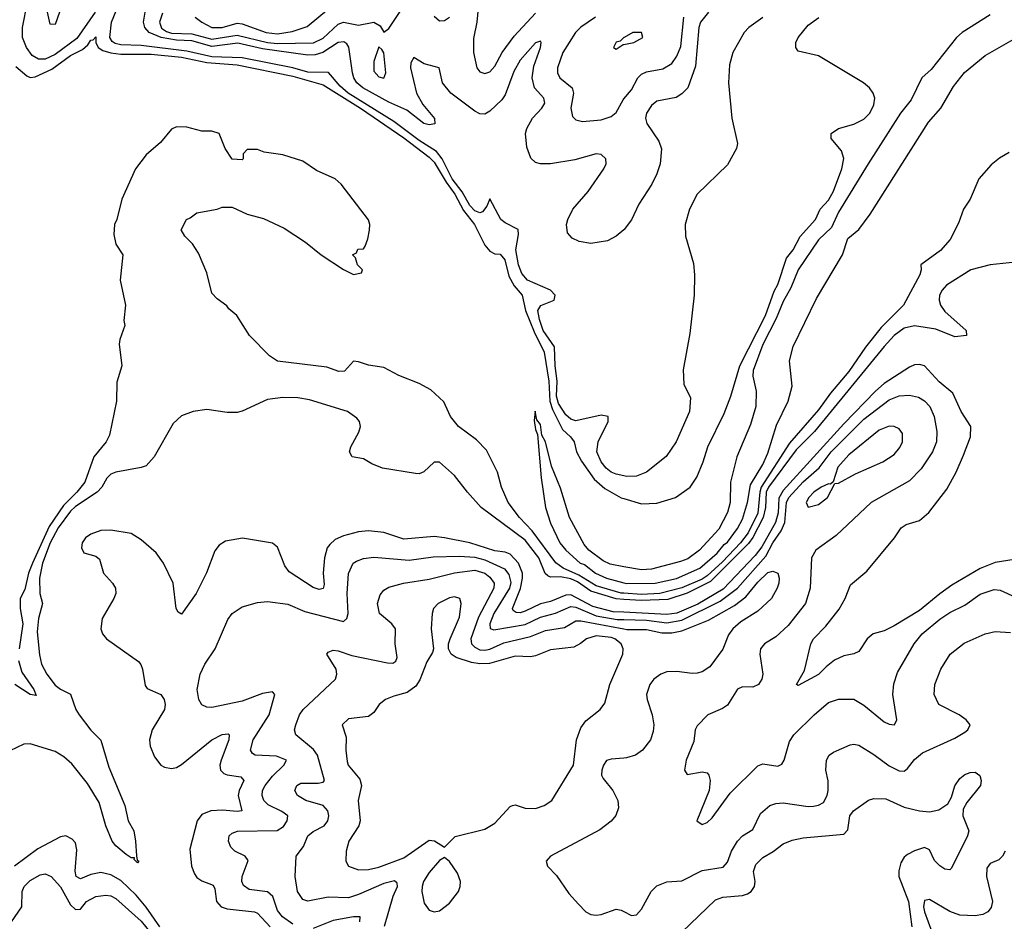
# Model space of a CAD drawing. Header units: inches. Extents: x 1603819 to 1745079, y 385938 to 533966.
# Tile 485 of 561: x 1627609 to 1631506, y 511852 to 515420. Entities that reach past the tile are written whole.
import ezdxf

# ---------------------------------------------------------------- set-up
doc = ezdxf.new("R2010")
doc.units = ezdxf.units.IN
doc.header["$MEASUREMENT"] = 0
doc.layers.add('B6521', color=7, linetype='Continuous')
doc.layers.add('B6531', color=7, linetype='Continuous')

msp = doc.modelspace()

# ---------------------------------------------------------------- linework, layer by layer
at = {"layer": 'B6521', "color": 5}
for points, elevation in [([(1628173.9, 515446.1), (1628163, 515410), (1628170, 515387.1), (1628190, 515373.4), (1628210, 515366.7), (1628290, 515364.6), (1628370, 515342.7), (1628470, 515359.5), (1628590, 515330.4), (1628630, 515326.6), (1628771.9, 515328.1), (1628810, 515347.7), (1628870, 515402.7), (1628890, 515410.1), (1628950, 515399.1), (1629010.8, 515410.8), (1629036.1, 515396.1), (1629050, 515370.7), (1629070, 515384.9), (1629170, 515537.5)], 340), ([(1627908.3, 515450), (1627834.7, 515345.3), (1627750, 515282.2), (1627710, 515264.6), (1627684, 515264), (1627658.2, 515278.2), (1627636, 515310), (1627620.2, 515350), (1627620.6, 515390), (1627640.1, 515490)], 280), ([(1630000, 513615), (1629970, 513621.1), (1629950, 513629.2), (1629930, 513645.1), (1629910, 513670.2), (1629892.8, 513710), (1629898.3, 513750), (1629938.5, 513830), (1629938, 513850), (1629910, 513855.7), (1629810, 513833.4), (1629790, 513839.4), (1629770, 513857.1), (1629742, 513902), (1629733.7, 513930), (1629735.6, 513990), (1629727.8, 514050), (1629725.3, 514125.3), (1629680.6, 514190), (1629666, 514234), (1629659.7, 514270), (1629671.3, 514288.7), (1629724.5, 514310), (1629728.8, 514330), (1629710.3, 514350.3), (1629618.6, 514390), (1629596.2, 514416.2), (1629582.7, 514450), (1629573.1, 514510), (1629583.7, 514570), (1629582, 514590), (1629530, 514615.8), (1629513, 514630), (1629470, 514710.7), (1629457.4, 514682.6), (1629440.3, 514659.7), (1629430, 514655.4), (1629410, 514663.8), (1629390, 514684.3), (1629359.6, 514739.6), (1629321.1, 514790), (1629281.3, 514870), (1629258.5, 514898.5), (1629190, 514942.7), (1629090, 515017.7), (1628909.5, 515129.5), (1628876.9, 515156.9), (1628830.9, 515210.9), (1628750, 515213.2), (1628690, 515230), (1628489.4, 515269.4), (1628370, 515273.3), (1628270, 515295.1), (1628090, 515317.5), (1628010, 515320.7), (1627986.5, 515326.5), (1627974.5, 515334.5), (1627966.2, 515350), (1627972.5, 515410), (1628006.9, 515493.1)], 280), ([(1628304, 515430), (1628329.3, 515410), (1628370, 515389.4), (1628410, 515389.5), (1628470, 515407), (1628490, 515404.2), (1628584.6, 515370), (1628630, 515363.8), (1628687.1, 515372.9), (1628746.3, 515393.7), (1628870, 515495.4)], 360), ([(1629427.6, 515510), (1629418.2, 515410), (1629405.6, 515345.6), (1629405.5, 515290), (1629418.5, 515230), (1629430, 515213.7), (1629450, 515206.9), (1629470, 515213.8), (1629490, 515236.5), (1629518, 515290), (1629565.5, 515354.5), (1629650, 515445.8)], 340), ([(1627767.2, 515450), (1627750, 515401.1), (1627730, 515402.7), (1627719.1, 515450)], 320), ([(1630000, 514589.3), (1629970, 514563.2), (1629935.2, 514544.8), (1629870, 514534.8), (1629822.8, 514542.8), (1629795.1, 514555.1), (1629777, 514577), (1629773.2, 514610), (1629778, 514630), (1629798.3, 514670), (1629859, 514741), (1629921.3, 514830), (1629930.1, 514850), (1629929.3, 514870), (1629910, 514887), (1629890, 514889.5), (1629806.1, 514866.1), (1629709.4, 514849.4), (1629670, 514849.2), (1629650, 514855.6), (1629632.3, 514872.3), (1629616, 514916), (1629611.1, 514970), (1629616.3, 514990), (1629638.5, 515030), (1629675, 515070), (1629687, 515090), (1629683.5, 515110), (1629646.5, 515150), (1629636.9, 515190), (1629644, 515236), (1629670.1, 515310.1), (1629673.2, 515330), (1629670, 515335.6), (1629650, 515329.1), (1629590, 515260.4), (1629564.5, 515215.5), (1629530, 515123.5), (1629517.1, 515102.9), (1629470, 515057.6), (1629450, 515046.8), (1629430, 515047.4), (1629410, 515058.1), (1629315.3, 515130), (1629282.6, 515170), (1629269.2, 515229.2), (1629210, 515245), (1629169.1, 515270.9), (1629156.8, 515250), (1629156.2, 515230), (1629179.8, 515130), (1629204.1, 515084.1), (1629250.4, 515029.6), (1629251.5, 515008.5), (1629230, 515004), (1629208.6, 515010), (1629141.8, 515061.8), (1629070, 515093.3), (1628967.6, 515150), (1628942.8, 515170), (1628931.2, 515190), (1628926.2, 515210), (1628911.6, 515311.6), (1628904.3, 515324.3), (1628892.1, 515332.1), (1628870, 515330.3), (1628809.3, 515290), (1628778.5, 515281.5), (1628750, 515280.4), (1628570, 515304.4), (1628473, 515327), (1628370, 515314.7), (1628290, 515336.9), (1628230, 515339.2), (1628169.5, 515350), (1628121.1, 515370), (1628104.7, 515390), (1628098.5, 515410), (1628105.4, 515450)], 320), ([(1629250, 515434.4), (1629270, 515415.3), (1629290, 515416.5), (1629310, 515430.2)], 340), ([(1629887.9, 515430), (1629830, 515390.5), (1629808.8, 515370), (1629758, 515290), (1629737.7, 515230), (1629738, 515210), (1629746.8, 515190), (1629796.1, 515150), (1629801.2, 515130), (1629790.2, 515070), (1629797.5, 515037.5), (1629810, 515023.6), (1629836.9, 515016.9), (1629910, 515024.5), (1629950, 515037.6), (1629970, 515053.4), (1629996.9, 515103.1), (1630000, 515106.7)], 340), ([(1627594.5, 515234.5), (1627637.6, 515197.6), (1627650, 515191.6), (1627670, 515194.3), (1627736, 515224), (1627810, 515278.7), (1627857.5, 515302.5), (1627879.2, 515320.8), (1627890, 515338.6), (1627899.8, 515340.2), (1627910, 515352.4), (1627910.7, 515330), (1627919.9, 515310), (1627938.8, 515298.8), (1627969.5, 515289.5), (1628010, 515284), (1628130, 515284.1), (1628250, 515271.9), (1628350, 515251.4), (1628470, 515241.2), (1628690, 515196.3), (1628810, 515163.1), (1628957.8, 515070), (1629130, 514953.2), (1629230, 514876.5), (1629250, 514856.3), (1629296.8, 514776.8), (1629330.9, 514730), (1629365.8, 514665.8), (1629408.5, 514610), (1629450, 514527.7), (1629470, 514503.9), (1629490, 514493.7), (1629510, 514492.2), (1629529.2, 514470), (1629544.9, 514404.9), (1629566.6, 514366.6), (1629598.2, 514330), (1629610.9, 514270), (1629644.5, 514184.5), (1629684.7, 514104.7), (1629703.7, 513990), (1629707.4, 513910), (1629717.4, 513877.4), (1629757.9, 513797.9), (1629789, 513770), (1629803.4, 513750), (1629812.7, 513710), (1629832.7, 513672.7), (1629882, 513602), (1629924.8, 513564.8), (1629990, 513528.6), (1630000, 513525.6)], 260), ([(1630000, 515349.4), (1629984.9, 515335.1), (1629970, 515331.3), (1629958.8, 515310), (1629970, 515303.8), (1629998, 515322), (1630000, 515322.4)], 360), ([(1630000, 513150.4), (1629990, 513151.1), (1629890, 513180.3), (1629822.2, 513222.2), (1629759.5, 513250), (1629730.9, 513270.9), (1629637.4, 513397.4), (1629587.4, 513450), (1629542.1, 513510), (1629515.8, 513570), (1629500.4, 513630), (1629456.9, 513716.9), (1629417.3, 513757.3), (1629345.1, 513810), (1629314, 513850), (1629287.7, 513907.7), (1629235.8, 513955.8), (1629190, 513980.5), (1629110, 514011.8), (1629050, 514043.6), (1628990, 514053.6), (1628950, 514066.6), (1628930, 514069), (1628894.8, 514030), (1628872.5, 514027.5), (1628824.6, 514044.6), (1628630, 514069.2), (1628598, 514090), (1628518, 514170), (1628468, 514250), (1628436.4, 514276.4), (1628428.4, 514288.4), (1628390, 514315.3), (1628370, 514338), (1628350, 514418), (1628316.5, 514496.5), (1628293.6, 514533.6), (1628263.1, 514563.1), (1628248.4, 514588.4), (1628268.7, 514630), (1628284, 514636), (1628310, 514656), (1628390, 514670.8), (1628410, 514678.8), (1628450, 514678.8), (1628510, 514651), (1628573.7, 514633.7), (1628655.3, 514595.3), (1628739.8, 514539.8), (1628802, 514490), (1628890, 514432), (1628930, 514412), (1628962, 514418), (1628966, 514430), (1628946, 514450), (1628938, 514478), (1628926, 514490), (1628942, 514498), (1628947.3, 514512.7), (1628970, 514514), (1628976.4, 514523.6), (1628987.3, 514552.7), (1628992.9, 514587.1), (1628995.1, 514610), (1628990, 514628), (1628880.9, 514770), (1628857, 514790), (1628783.8, 514823.8), (1628730, 514860.7), (1628650, 514885.2), (1628576.4, 514896.4), (1628550, 514906), (1628510, 514906), (1628494, 514890), (1628494, 514870), (1628490, 514866), (1628450, 514868), (1628422, 514910), (1628398, 514970), (1628370, 514979), (1628330, 514979.5), (1628270, 514994.7), (1628230, 514996.9), (1628210, 514987), (1628165.9, 514934.1), (1628110, 514885.2), (1628067.7, 514830), (1628013.4, 514710), (1627993.4, 514630), (1627984, 514610), (1627982, 514570), (1627990, 514532), (1628017.3, 514490), (1628006.8, 514390), (1628027.7, 514290), (1628021.6, 514230), (1628024.9, 514210), (1628004.9, 514155.1), (1628003.4, 514136.6), (1628013.8, 514050), (1627994.1, 513985.9), (1627992, 513910), (1627964.1, 513775.9), (1627950.8, 513749.2), (1627902.5, 513690), (1627867.5, 513590), (1627835.8, 513550), (1627782.1, 513497.9), (1627726, 513414), (1627659.9, 513270), (1627644.2, 513230), (1627630, 513164.8), (1627610.9, 513130), (1627610.6, 513090), (1627621.1, 513030), (1627606.4, 512930)], 260), ([(1630000, 513126.4), (1629970, 513128.6), (1629870, 513159.4), (1629816.3, 513196.3), (1629790, 513207.5), (1629750, 513215.7), (1629710, 513214.8), (1629699.3, 513219.3), (1629689, 513229), (1629663, 513290), (1629610, 513360.4), (1629435.6, 513490), (1629380.7, 513550), (1629330, 513616.9), (1629270, 513669.4), (1629250, 513669.4), (1629209.1, 513630.9), (1629190, 513623.5), (1629175.9, 513624.1), (1629045.4, 513645.4), (1629002.5, 513662.5), (1628970, 513682), (1628925.1, 513690), (1628914.7, 513710), (1628919.8, 513730), (1628951.7, 513788.3), (1628957.4, 513810), (1628954.2, 513830), (1628944, 513844), (1628906, 513870), (1628756.5, 513916.5), (1628710, 513923.2), (1628650, 513925), (1628590, 513916.7), (1628490, 513870.5), (1628470, 513866), (1628430, 513865.9), (1628350, 513877.8), (1628296, 513870), (1628250, 513852.6), (1628217.1, 513822.9), (1628141.1, 513690), (1628110, 513655.3), (1628090, 513647.8), (1627990, 513629.3), (1627970, 513621.3), (1627954.3, 513605.7), (1627933.9, 513570), (1627915.5, 513550), (1627830, 513494), (1627810, 513475.8), (1627761.1, 513410), (1627730, 513350.3), (1627699.8, 513270), (1627687.6, 513210), (1627688.6, 513150), (1627699.8, 513110), (1627683.4, 513050), (1627677.9, 512997.9), (1627687.3, 512907.3), (1627696, 512870), (1627716.6, 512830), (1627750, 512786.8), (1627770, 512770.6), (1627810.6, 512750.6), (1627831.1, 512690), (1627843.9, 512670), (1627890, 512608.2), (1627929.7, 512569.7), (1627962.1, 512462.1), (1628025.8, 512310), (1628039, 512250), (1628060.2, 512210), (1628067.9, 512170), (1628071.3, 512111.3), (1628074.4, 512094.4), (1628081, 512090), (1628075.9, 512084.1), (1628062.7, 512097.3), (1628064, 512104), (1628050, 512103.5), (1628030, 512116.8), (1627990, 512150.8), (1627975, 512170), (1627950, 512230.6), (1627923, 512323), (1627877.3, 512397.3), (1627815.1, 512475.1), (1627783.2, 512503.2), (1627750, 512523.9), (1627650, 512554.6), (1627626.1, 512553.9), (1627570, 512526.3)], 280), ([(1630000, 513255.5), (1629945.4, 513265.4), (1629918.6, 513278.6), (1629861.6, 513321.6), (1629843.2, 513343.2), (1629784.4, 513450), (1629750, 513566), (1629713.7, 513653.7), (1629690.4, 513749.6), (1629675.6, 513775.6), (1629670, 513818), (1629656.3, 513836.3), (1629649.1, 513870.9), (1629645.6, 513834.4), (1629650, 513798), (1629658.6, 513778.6), (1629672.3, 513607.7), (1629690, 513489.2), (1629710, 513427.3), (1629747.3, 513350), (1629770, 513320.4), (1629827, 513270), (1629844.2, 513264.2), (1629888.2, 513230), (1629931.8, 513210), (1630000, 513191.5)], 240), ([(1630000, 513075.4), (1629957.5, 513077.5), (1629877.6, 513097.6), (1629790, 513143.9), (1629770, 513142.7), (1629710, 513117.6), (1629670, 513108.2), (1629610, 513079), (1629590, 513072.9), (1629573.7, 513073.7), (1629562.1, 513082.1), (1629559.3, 513090), (1629591.2, 513168.8), (1629599.3, 513210), (1629598.8, 513230), (1629582.9, 513270), (1629550, 513304.7), (1629530, 513312.7), (1629490, 513318), (1629390, 513349.4), (1629290, 513370.3), (1629250, 513374.5), (1629130, 513364.5), (1629050, 513390.4), (1628990, 513397.6), (1628950, 513393.7), (1628890, 513378), (1628857.4, 513362.6), (1628836.2, 513343.8), (1628826.4, 513330), (1628815.1, 513290), (1628810.5, 513230), (1628814.6, 513185.4), (1628810.5, 513169.5), (1628794.7, 513165.3), (1628770, 513173.4), (1628675.7, 513235.7), (1628658.8, 513258.8), (1628630, 513333.3), (1628610, 513348.3), (1628491.5, 513368.5), (1628423.7, 513356.3), (1628398.9, 513341.1), (1628381, 513319), (1628348.9, 513231.1), (1628307.5, 513150), (1628250, 513067.3), (1628236.1, 513076.1), (1628228, 513090), (1628216.9, 513190), (1628178, 513270), (1628149.8, 513310), (1628090, 513361.4), (1628050, 513386.4), (1627970, 513400.5), (1627930, 513398.6), (1627890, 513383.9), (1627869.7, 513370.3), (1627856.8, 513350), (1627853.4, 513330), (1627862.6, 513310), (1627910, 513297.6), (1627924.9, 513284.9), (1627941.1, 513230), (1627976.8, 513190), (1627988.3, 513170), (1627989.5, 513150), (1627981.5, 513130), (1627935.6, 513050), (1627930.2, 513010.2), (1627936.9, 512990), (1627952.9, 512970), (1628079.8, 512879.8), (1628088.9, 512868.9), (1628095.3, 512850), (1628105.1, 512785.1), (1628114.2, 512774.2), (1628167.6, 512750), (1628181.5, 512730), (1628185, 512710), (1628182.2, 512690), (1628133.7, 512610), (1628122.8, 512570), (1628125.2, 512545.2), (1628143.1, 512503.1), (1628167.9, 512470), (1628181.7, 512461.7), (1628210, 512456.8), (1628230, 512461.3), (1628250, 512472.8), (1628370, 512570.1), (1628410, 512591.4), (1628433.7, 512593.7), (1628437.6, 512590), (1628436.3, 512570), (1628405.8, 512490), (1628401.3, 512470), (1628403.6, 512450), (1628416.8, 512436.8), (1628430, 512432.2), (1628483.9, 512423.9), (1628496.3, 512410), (1628477.6, 512370), (1628474.3, 512350), (1628488, 512290), (1628470, 512286.8), (1628412.1, 512292.1), (1628364.9, 512290), (1628330, 512275.4), (1628311.9, 512250), (1628282.6, 512137.4), (1628288.9, 512070), (1628300.5, 512040.5), (1628310, 512025.6), (1628330, 512011.8), (1628375, 511995), (1628381.1, 511981.1), (1628388.6, 511930), (1628407.1, 511910), (1628430, 511901.3), (1628538.8, 511890), (1628550, 511884.4), (1628600.8, 511830)], 320), ([(1628690, 511841.6), (1628649.1, 511870), (1628630, 511895.4), (1628610.4, 511950.4), (1628590, 511968.4), (1628517.9, 511977.9), (1628494.4, 511994.4), (1628488.7, 512010), (1628489.5, 512030), (1628513.5, 512093.5), (1628502, 512110), (1628460.3, 512130), (1628445.3, 512145.3), (1628435.9, 512170), (1628438.6, 512190), (1628450, 512201.4), (1628470.8, 512209.2), (1628628.1, 512211.9), (1628652.5, 512227.5), (1628667, 512250), (1628670.2, 512270), (1628646.9, 512286.9), (1628592.8, 512312.8), (1628575.7, 512330), (1628568.1, 512350), (1628570.6, 512370), (1628580.5, 512390), (1628610, 512426.3), (1628654.6, 512470), (1628665.2, 512490), (1628625.8, 512505.8), (1628541.6, 512510), (1628530, 512516.5), (1628522.6, 512530), (1628532.9, 512570), (1628596.4, 512670), (1628619.3, 512750), (1628610, 512760.7), (1628570, 512754.2), (1628490, 512723.3), (1628370, 512698.4), (1628350, 512699.1), (1628330, 512708.9), (1628318.6, 512730), (1628312.1, 512770), (1628323.2, 512830), (1628342, 512870), (1628382.3, 512930), (1628433.3, 513046.7), (1628450.2, 513069.8), (1628490, 513096.4), (1628550, 513114.5), (1628590, 513118), (1628670, 513106.8), (1628737.7, 513077.7), (1628890, 513038.9), (1628904.4, 513050), (1628908.8, 513070), (1628905.2, 513150), (1628910.7, 513229.3), (1628929.3, 513270), (1628942.1, 513277.9), (1628970, 513287.6), (1629010, 513293.6), (1629150, 513281.8), (1629245.7, 513294.3), (1629350, 513297.7), (1629410, 513293.8), (1629450, 513283.3), (1629527.2, 513247.2), (1629545.3, 513225.3), (1629552.9, 513192.9), (1629547.7, 513170), (1629485.1, 513070), (1629469.1, 513030), (1629471, 513011), (1629486.1, 513006.1), (1629610, 513026.9), (1629670, 513055.8), (1629730, 513071.1), (1629790, 513098.6), (1629810, 513095.8), (1629890, 513061.4), (1629973.2, 513046.8), (1630000, 513046.2)], 340), ([(1629052.8, 511832.8), (1629087.7, 511952.3), (1629103.8, 511990), (1629103, 512003), (1629092.1, 512012.1), (1629050, 512001.4), (1628950, 511957.9), (1628910, 511945.2), (1628830, 511947.5), (1628750, 511931.8), (1628730, 511938.2), (1628708.9, 511970), (1628699, 512030), (1628703.7, 512110), (1628732.3, 512147.7), (1628749.7, 512190.3), (1628770, 512207.1), (1628813.5, 512230), (1628828.6, 512250), (1628832.2, 512270), (1628829, 512290), (1628810.4, 512310.4), (1628741.5, 512330), (1628708.1, 512350), (1628698.2, 512370), (1628706.4, 512390), (1628721.4, 512398.6), (1628790, 512398.7), (1628810, 512403.5), (1628815.5, 512410), (1628788.2, 512510), (1628771.9, 512531.9), (1628702, 512590), (1628697.2, 512610), (1628701.5, 512630), (1628716.9, 512670), (1628731.2, 512690), (1628858.9, 512810), (1628863.6, 512830), (1628861.1, 512850), (1628824.9, 512910), (1628830, 512917.2), (1628850, 512925.1), (1628870, 512922), (1628923.7, 512903.7), (1629065.3, 512874.7), (1629085.6, 512874.4), (1629098.2, 512881.8), (1629103.5, 512896.5), (1629095.4, 512950), (1629096.6, 513010), (1629081.6, 513030), (1629033.7, 513070), (1629025.1, 513110), (1629035.3, 513144.7), (1629050, 513162.2), (1629070, 513174), (1629128.2, 513190), (1629230, 513206.2), (1629330, 513231.6), (1629410, 513241.7), (1629450, 513230.2), (1629470, 513213.8), (1629486.4, 513190), (1629485, 513170), (1629424.3, 513055.7), (1629394.7, 512970), (1629397.3, 512950), (1629410, 512937.3), (1629430, 512926.8), (1629450, 512924.6), (1629470, 512928.6), (1629525.6, 512954.4), (1629630, 512978.9), (1629690, 513003.2), (1629764.8, 513015.2), (1629810, 513041.9), (1629830, 513041.9), (1630000, 513009.9)], 360), ([(1627604.7, 512884.7), (1627618.2, 512838.2), (1627665.5, 512770), (1627674.4, 512745.6), (1627650, 512749.9), (1627589.4, 512789.4)], 260), ([(1630000, 512498.5), (1629950, 512494), (1629931.8, 512488.2), (1629919.3, 512470), (1629912.9, 512450), (1629912, 512430), (1629917.8, 512417.8), (1629956.5, 512370), (1629975.6, 512330), (1629978.9, 512301.1), (1629968.7, 512271.3), (1629950, 512248.2), (1629905.5, 512214.5), (1629709.4, 512110), (1629692, 512090), (1629698.4, 512070), (1629734.1, 512034.1), (1629782.6, 511962.6), (1629820, 511920), (1629850, 511889.6), (1629870, 511879.7), (1629890, 511876.9), (1629910, 511879.1), (1629970, 511899.7), (1629990, 511896.4), (1630000, 511891)], 360), ([(1628163.5, 511830), (1628110, 511908.4), (1628070, 511955.8), (1628010, 512014.4), (1627970, 512036.1), (1627930, 512045.3), (1627890, 512037.8), (1627850, 512020.2), (1627832.8, 512030), (1627829, 512051), (1627835.7, 512135.7), (1627830, 512162.9), (1627817.1, 512177.1), (1627792, 512190), (1627770, 512187.2), (1627681.4, 512138.6), (1627589, 512071)], 320), ([(1627577, 511850), (1627617.9, 511910), (1627618.7, 511970), (1627627.2, 511990), (1627650, 512013.4), (1627690, 512036.5), (1627710, 512040.2), (1627734, 512030), (1627770, 511988.9), (1627810, 511917.8), (1627830, 511899.6), (1627850, 511900.2), (1627873.7, 511930), (1627910, 511951), (1627950, 511956.2), (1627970, 511952.7), (1627990, 511942.4), (1628090, 511853.1), (1628124.3, 511810)], 340), ([(1628955.8, 511850), (1628956.5, 511870), (1628930.1, 511870.1), (1628850, 511855.5), (1628770, 511823.4)], 340)]:
    msp.add_lwpolyline(points, dxfattribs=dict(at, elevation=elevation))
for points, elevation in [([(1629030, 515312.7), (1629010, 515255.3), (1629010, 515216), (1629030, 515193.7), (1629050, 515189), (1629058, 515210), (1629050, 515288.7), (1629042.7, 515302.7)], 340), ([(1629330, 513136.4), (1629310, 513133), (1629265.7, 513110), (1629247.4, 513090), (1629242, 513070), (1629236.9, 513010), (1629246.9, 512930), (1629243.4, 512916.6), (1629220.3, 512879.7), (1629192.6, 512807.4), (1629177.2, 512782.8), (1629142.5, 512757.5), (1629090, 512743.8), (1629057.3, 512730), (1629032.2, 512710), (1629010, 512679.1), (1628990, 512663.1), (1628910, 512653.6), (1628885.7, 512630), (1628901.1, 512581.1), (1628899.8, 512530), (1628904.5, 512484.5), (1628909.4, 512470), (1628954.6, 512414.6), (1628962.3, 512390), (1628948.2, 512330), (1628956.6, 512250), (1628951.8, 512230), (1628912, 512170), (1628901.2, 512130), (1628899.6, 512090), (1628910.4, 512070), (1628950, 512056.3), (1628990, 512057.3), (1629030, 512066.8), (1629130, 512104.1), (1629230, 512173.4), (1629251.3, 512171.3), (1629290, 512146), (1629332.2, 512187.8), (1629450, 512217.3), (1629490, 512240.8), (1629550, 512306), (1629559.3, 512310), (1629570, 512313.6), (1629610, 512300.6), (1629650, 512298.8), (1629684.7, 512310), (1629715.3, 512330), (1629800.2, 512470), (1629813.3, 512570), (1629830, 512617.7), (1629850, 512645), (1629905.7, 512690), (1629925, 512715), (1629944.5, 512790), (1629996, 512910), (1629997.5, 512930), (1629989, 512950), (1629964.4, 512970), (1629950, 512975.4), (1629890, 512982.4), (1629852.1, 512970), (1629829, 512951), (1629802.7, 512937.3), (1629710, 512927), (1629650, 512902.6), (1629630, 512898.5), (1629570, 512901.2), (1629468, 512872), (1629430, 512871.1), (1629396.5, 512876.5), (1629336, 512896), (1629316.4, 512910), (1629306.6, 512930), (1629306.2, 512950), (1629312.3, 512970), (1629350, 513055.5), (1629356.5, 513110), (1629351.1, 513130)], 380), ([(1629290, 512105.2), (1629270, 512092.7), (1629230, 512046), (1629206.9, 512010), (1629201.6, 511990), (1629200.5, 511970), (1629210, 511923.8), (1629230, 511896.5), (1629250, 511889.3), (1629270, 511894), (1629310, 511923.6), (1629346, 511970), (1629352.4, 511990), (1629353.3, 512010), (1629342.2, 512042.2), (1629310, 512089.4)], 380)]:
    msp.add_lwpolyline(points, close=True, dxfattribs=dict(at, elevation=elevation))
at = {"layer": 'B6531', "color": 5}
for points, elevation in [([(1630335.7, 515450), (1630303, 515410), (1630297.1, 515390), (1630284, 515236), (1630253.2, 515150), (1630230, 515127.1), (1630207.4, 515112.6), (1630130, 515098), (1630110, 515081.1), (1630089.5, 515050.5), (1630086.2, 515030), (1630090.4, 515010), (1630138.9, 514938.9), (1630149.4, 514909.4), (1630143.5, 514850), (1630130.8, 514810), (1630110.5, 514769.5), (1630059.1, 514690), (1630030, 514628), (1630000.8, 514590), (1630000, 514589.3)], 320), ([(1631450, 515439.9), (1631339.5, 515370), (1631317.1, 515350), (1631216.3, 515223.7), (1631179.9, 515190), (1631137.5, 515102.5), (1631095, 515050), (1630966.3, 514850), (1630850, 514658.1), (1630822.5, 514597.5), (1630770, 514548.9), (1630690, 514430.1), (1630660.3, 514359.7), (1630630, 514305), (1630602.8, 514237.2), (1630550, 514135), (1630512.2, 514032.2), (1630510.5, 514010), (1630523.6, 513950), (1630522.8, 513890), (1630501.2, 513818.8), (1630446.6, 513690), (1630421.8, 513590), (1630420.2, 513510), (1630410.6, 513469.4), (1630375.5, 513404.5), (1630299.2, 513320.8), (1630252.8, 513287.2), (1630224.3, 513275.7), (1630110, 513245.8), (1630070, 513242.8), (1630000, 513255.5)], 240), ([(1630000, 515106.7), (1630030, 515143), (1630055.2, 515190), (1630070, 515204.8), (1630090, 515214.2), (1630154.2, 515225.8), (1630190, 515247.3), (1630210, 515275.4), (1630225.7, 515314.3), (1630237.9, 515430)], 340), ([(1630550, 515429.3), (1630495.1, 515390), (1630476.2, 515370), (1630431, 515290), (1630418.8, 515241.2), (1630413.7, 515170), (1630427, 515030), (1630449.8, 514930.2), (1630445.6, 514910), (1630410, 514845.8), (1630290, 514729.2), (1630259.6, 514670), (1630243.2, 514610), (1630244, 514564), (1630275.3, 514455.3), (1630279.3, 514410), (1630278.7, 514330), (1630261.5, 514178.5), (1630234.9, 514034.9), (1630237.5, 513977.5), (1630263.3, 513923.3), (1630260.3, 513870), (1630207.2, 513750), (1630168.1, 513691.9), (1630090, 513629.3), (1630050, 513614.3), (1630010, 513613), (1630000, 513615)], 280), ([(1630000, 513525.6), (1630070, 513504.6), (1630130, 513506.5), (1630204.8, 513530), (1630262.2, 513570), (1630289.1, 513610), (1630314.3, 513670), (1630331.9, 513730), (1630397.6, 513862.4), (1630423.3, 513930), (1630459.7, 514050), (1630560.2, 514250), (1630594.6, 514345.4), (1630610, 514372.9), (1630643.9, 514476.1), (1630670.4, 514510), (1630697.8, 514562.2), (1630758.2, 514630), (1630777.4, 514670), (1630810, 514705.9), (1630830, 514742), (1630862.1, 514830), (1630870.6, 514870.6), (1630861.5, 514901.5), (1630820.7, 514950), (1630820.9, 514970), (1630849.2, 514990), (1630910, 515006.9), (1630950, 515026.9), (1630973.6, 515050), (1630990, 515083), (1630993.5, 515110), (1630987.3, 515130), (1630972.3, 515150), (1630948, 515170), (1630770, 515277.7), (1630690, 515296), (1630680.7, 515310), (1630681.3, 515330), (1630689.7, 515350), (1630730, 515398.4), (1630771.2, 515428.8)], 260), ([(1630000, 515322.4), (1630039, 515330), (1630075.1, 515350), (1630069.4, 515369.4), (1630036, 515370), (1630000.7, 515350), (1630000, 515349.4)], 360), ([(1630000, 513191.5), (1630010, 513188.7), (1630124, 513190), (1630209, 513209), (1630300.2, 513250), (1630370, 513309), (1630396.9, 513343.1), (1630410, 513352.9), (1630450, 513407.3), (1630470, 513444.2), (1630490, 513509.3), (1630501.1, 513578.9), (1630550, 513659.8), (1630570, 513705.4), (1630604, 513816), (1630650.8, 513910), (1630666, 513970), (1630655.6, 514070), (1630670, 514127.6), (1630762.9, 514317.1), (1630865.4, 514490), (1630885.9, 514554.1), (1630930.1, 514590), (1630974.3, 514650), (1631205.8, 515014.2), (1631254.6, 515070), (1631304.6, 515155.4), (1631348.7, 515211.3), (1631430, 515278.1), (1631550, 515347)], 240), ([(1631525.1, 514894.9), (1631487.2, 514872.8), (1631453.9, 514846.1), (1631405.5, 514790), (1631370.2, 514710), (1631344.1, 514670), (1631325.1, 514614.9), (1631291.3, 514550), (1631253.3, 514506.7), (1631174.9, 514450), (1631176.9, 514430), (1631171.8, 514410), (1631106.9, 514290), (1631018.2, 514201.8), (1630955.9, 514124.1), (1630890, 514028.4), (1630818, 513942), (1630770, 513876), (1630655.4, 513744.6), (1630544.1, 513570), (1630537.9, 513550), (1630530, 513467.4), (1630492, 513390), (1630462.3, 513350), (1630390, 513274.4), (1630330, 513219.8), (1630310, 513206.7), (1630230, 513171.4), (1630143.1, 513150), (1630070, 513145.8), (1630000, 513150.4)], 260), ([(1631550, 514461), (1631450, 514450.5), (1631373.1, 514430), (1631277.2, 514370), (1631259.3, 514350), (1631249.5, 514330), (1631247.7, 514310), (1631252.8, 514290), (1631270, 514265.1), (1631354.9, 514190), (1631355.5, 514170), (1631310, 514165.7), (1631235.3, 514195.3), (1631150, 514208.5), (1631110, 514199.9), (1631070, 514170.6), (1631030, 514127.3), (1630754.3, 513790), (1630682.3, 513717.7), (1630572.5, 513570), (1630563.5, 513550), (1630561.3, 513490), (1630551.5, 513450), (1630510, 513370.9), (1630492.8, 513347.2), (1630342.6, 513197.4), (1630250, 513150.8), (1630174.3, 513125.7), (1630070, 513121.3), (1630000, 513126.4)], 280), ([(1631570, 513288.5), (1631470, 513272.3), (1631410, 513249), (1631298, 513182), (1631250, 513148.6), (1631170, 513081.6), (1631070, 513021.3), (1631030, 513001.5), (1630986.7, 512990), (1630962.7, 512970), (1630930, 512920.5), (1630910, 512911.1), (1630870, 512902.2), (1630834.3, 512885.7), (1630800.1, 512859.9), (1630770, 512829), (1630690, 512785.1), (1630683.7, 512790), (1630714.8, 512845.2), (1630740.3, 512950), (1630750.9, 512970), (1630799.4, 513020.6), (1630852.8, 513087.2), (1630875.9, 513130), (1630896.6, 513183.4), (1630961.7, 513238.3), (1631071, 513370), (1631096.9, 513410), (1631116.8, 513423.2), (1631170, 513438.8), (1631206.6, 513470), (1631277.7, 513562.3), (1631315.5, 513630), (1631343.7, 513696.3), (1631371.5, 513770), (1631373, 513810), (1631334.8, 513870), (1631301.9, 513941.9), (1631247.3, 513987.3), (1631190, 514049.9), (1631170, 514056.1), (1631150, 514054.1), (1631130, 514045.8), (1631030, 513980.4), (1630995.8, 513950), (1630870, 513821.5), (1630630, 513557.4), (1630613.1, 513526.9), (1630610.7, 513469.3), (1630600.7, 513430), (1630546.2, 513333.8), (1630520, 513300), (1630393.3, 513166.7), (1630293.3, 513106.7), (1630210, 513071.2), (1630170, 513067), (1630000, 513075.4)], 320), ([(1630000, 513046.2), (1630090, 513044.4), (1630170, 513033.1), (1630230, 513044.3), (1630380.6, 513119.4), (1630449.2, 513170.8), (1630562.6, 513297.4), (1630590.3, 513350), (1630622.3, 513397.7), (1630637, 513430), (1630643.7, 513510), (1630653, 513530), (1630710, 513591.7), (1630772.7, 513647.3), (1630819.9, 513710), (1630950, 513839.4), (1631050, 513916.1), (1631090, 513931.9), (1631130, 513934.9), (1631166.3, 513926.3), (1631190, 513912.5), (1631211.1, 513890), (1631228.1, 513850), (1631239.3, 513790), (1631236.8, 513750), (1631221.5, 513710), (1631176.7, 513643.3), (1631130, 513595.5), (1630978.7, 513510), (1630840.6, 513379.4), (1630759.2, 513320.8), (1630743.2, 513290), (1630737.5, 513170), (1630719.5, 513110), (1630650, 513023.5), (1630601.5, 512978.5), (1630557.3, 512950), (1630540.8, 512930), (1630538.5, 512910), (1630549.8, 512830), (1630546, 512810), (1630532.7, 512790), (1630510, 512779.3), (1630470, 512779.7), (1630450, 512770.3), (1630410, 512707.2), (1630390, 512693.8), (1630331.8, 512670), (1630290, 512625.5), (1630282.7, 512610), (1630276.4, 512563.6), (1630247.1, 512490), (1630240.5, 512450), (1630250, 512432.7), (1630310, 512444), (1630330, 512439.6), (1630336.9, 512430), (1630342, 512410), (1630337.1, 512370), (1630288.7, 512250), (1630310, 512235.1), (1630330, 512243.5), (1630350, 512261.3), (1630420.9, 512359.1), (1630530, 512467.5), (1630550, 512475.8), (1630610, 512466.2), (1630625.7, 512474.3), (1630634.9, 512490), (1630655.6, 512564.4), (1630672.2, 512590), (1630752.8, 512670), (1630810, 512717.5), (1630850, 512731.5), (1630910, 512730.8), (1630950, 512707.6), (1631030, 512642.2), (1631050, 512632.9), (1631070.7, 512630), (1631080.8, 512650), (1631064.8, 512750), (1631068.4, 512791.6), (1631082.6, 512837.4), (1631148.4, 512950), (1631180.7, 512990), (1631250, 513048.5), (1631290, 513074.2), (1631350, 513103.8), (1631410, 513146.8), (1631465, 513165), (1631490, 513162.6), (1631550, 513135)], 340), ([(1630000, 513009.9), (1630012.4, 513007.6), (1630090, 513006.5), (1630150, 512993.8), (1630190, 512993.7), (1630230, 513001.8), (1630335.5, 513044.5), (1630437.7, 513102.3), (1630483.1, 513136.9), (1630530, 513194.2), (1630570, 513233.2), (1630590, 513238.5), (1630609.8, 513229.8), (1630615, 513210), (1630613, 513190), (1630607.1, 513170), (1630584.1, 513130), (1630530, 513079.7), (1630463, 513037), (1630430.8, 513009.2), (1630414.4, 512985.6), (1630391.3, 512928.7), (1630340.5, 512859.5), (1630310, 512839.8), (1630290, 512834), (1630270, 512832.3), (1630210, 512840.9), (1630170, 512839.3), (1630146, 512830), (1630118.5, 512810), (1630103.5, 512790), (1630089.8, 512750), (1630091.7, 512730), (1630111.9, 512670), (1630118.1, 512630), (1630116.4, 512603.6), (1630105, 512570), (1630074.5, 512530), (1630046, 512510), (1630010, 512499.4), (1630000, 512498.5)], 360), ([(1630000, 511891), (1630030, 511874.7), (1630050, 511878), (1630070, 511899.7), (1630108.4, 511970), (1630130, 511992.2), (1630170, 512008.3), (1630230, 512012.6), (1630310, 512052.7), (1630393.4, 512066.6), (1630410, 512086.3), (1630425.9, 512130), (1630450.1, 512169.9), (1630470.1, 512189.9), (1630510, 512215.3), (1630541.5, 512278.5), (1630577.6, 512310), (1630601.5, 512318.5), (1630630, 512321.2), (1630730, 512306.6), (1630750, 512307.4), (1630770, 512311.4), (1630790, 512322.2), (1630804.3, 512350), (1630808.8, 512370), (1630808, 512408), (1630799.6, 512450), (1630802.7, 512490), (1630812.4, 512510), (1630830, 512521.7), (1630896, 512550), (1630910, 512553.7), (1630930, 512549.8), (1630990, 512512.5), (1631050, 512467.1), (1631090, 512447.6), (1631110, 512447), (1631122.9, 512457.1), (1631150, 512493.2), (1631181.6, 512518.4), (1631310, 512577.4), (1631350, 512600.6), (1631361.6, 512610), (1631370.1, 512630.1), (1631354.3, 512650), (1631327.7, 512670), (1631246.7, 512710), (1631228.4, 512750), (1631231, 512790), (1631254, 512850), (1631291.1, 512910), (1631346.4, 512953.6), (1631430.1, 512989.9), (1631470, 512999.5), (1631530, 512995.2)], 360), ([(1630230.1, 511809.9), (1630362.8, 511937.2), (1630392.2, 511947.8), (1630470, 511954.9), (1630490, 511960.5), (1630503.8, 511970), (1630516.8, 511990), (1630519.1, 512010), (1630512.8, 512050), (1630523, 512077), (1630550, 512105.2), (1630591.4, 512128.6), (1630630, 512158.4), (1630666.2, 512173.8), (1630710, 512182.8), (1630870, 512196.8), (1630886.3, 512213.7), (1630894.7, 512270), (1630909.2, 512290), (1630968.1, 512331.9), (1630990, 512338.7), (1631037, 512337), (1631110, 512303.7), (1631170, 512288.9), (1631210, 512285.8), (1631246.6, 512293.4), (1631282.5, 512317.5), (1631296.7, 512343.3), (1631310, 512389), (1631330, 512417), (1631350, 512433.3), (1631370, 512441.6), (1631390, 512442), (1631409.5, 512429.5), (1631414, 512410), (1631411.2, 512390), (1631357, 512323), (1631343.3, 512296.7), (1631341.6, 512270), (1631365.1, 512210), (1631360.5, 512190), (1631297.2, 512062.8), (1631290, 512056.4), (1631270, 512058.9), (1631250, 512071.6), (1631230, 512092.4), (1631210, 512134.9), (1631190, 512144), (1631150, 512131.8), (1631122.8, 512117.2), (1631110, 512106.5), (1631096.7, 512083.3), (1631087.8, 512052.2), (1631087.7, 512030), (1631126.6, 511930), (1631139.3, 511830)], 380), ([(1631509.3, 512130), (1631498.9, 512110), (1631484.1, 512095.9), (1631450, 512080.5), (1631437, 512063), (1631435.4, 512030), (1631458.5, 511930), (1631453.3, 511906.7), (1631440.5, 511890), (1631420.4, 511879.6), (1631390, 511873.7), (1631330, 511876.1), (1631290, 511891), (1631210, 511938), (1631190, 511934.7), (1631185.7, 511910), (1631189.3, 511890), (1631218.8, 511810)], 360)]:
    msp.add_lwpolyline(points, dxfattribs=dict(at, elevation=elevation))
at = {"layer": 'B6531', "color": 5, "elevation": 360}
msp.add_lwpolyline([(1631050, 513811.1), (1631010, 513796.5), (1630890, 513698.3), (1630847.5, 513650), (1630828, 513592), (1630817.3, 513582.7), (1630810, 513583.5), (1630780.9, 513570), (1630751.3, 513550), (1630732.6, 513530), (1630721.5, 513510), (1630730, 513490.6), (1630770, 513501.1), (1630806.4, 513530), (1630835.1, 513584.9), (1630850, 513586), (1630916.3, 513623.7), (1631025.1, 513670), (1631070, 513699.7), (1631092.9, 513727.1), (1631102.3, 513750), (1631102.2, 513782.2), (1631090, 513801.7), (1631070.5, 513810.5)], close=True, dxfattribs=at)

doc.saveas('drawing.dxf')
